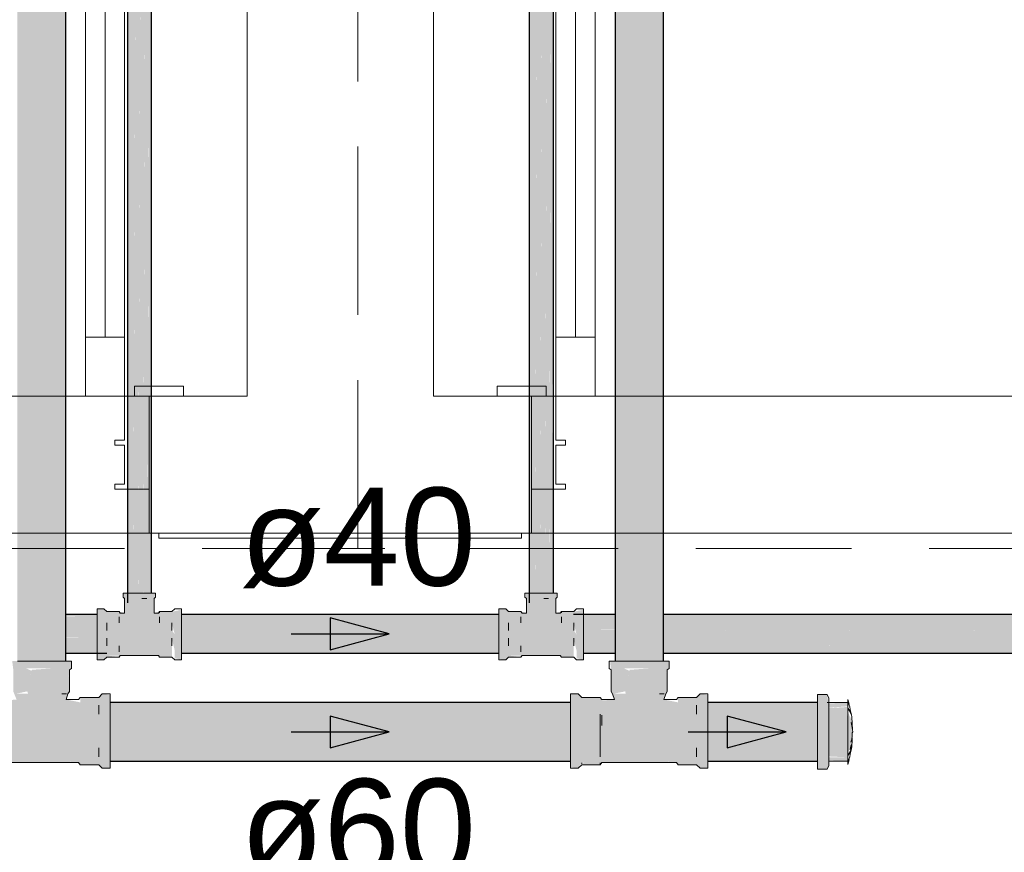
# Model space of a CAD drawing. Header units: millimetres. Extents: x 567 to 934, y -1 to 364.
# Tile 481 of 656: x 766.28 to 768.29, y 42.83 to 44.53. Entities that reach past the tile are written whole.
import ezdxf

# ---------------------------------------------------------------- set-up
doc = ezdxf.new("R2010")
doc.units = ezdxf.units.MM
doc.header["$MEASUREMENT"] = 0
doc.linetypes.add('HIDDEN2', pattern=[0.47625, 0.3175, -0.15875])
doc.linetypes.add('NULL', pattern=[0])
for name, color, linetype, lineweight in [('AF-Condutos', 140, 'Continuous', 25), ('AF-Conexões', 152, 'Continuous', 18), ('AF-Sentido conduto', 140, 'Continuous', 30), ('AF-Textos conduto', 7, 'Continuous', 9), ('DI-Detalhes', 1, 'HIDDEN2', 9)]:
    doc.layers.add(name, color=color, linetype=linetype, lineweight=lineweight)
doc.layers.add('ARQ FINA', color=8, linetype='Continuous')
doc.styles.add('Arial', font='arial.ttf')

msp = doc.modelspace()

# ---------------------------------------------------------------- hatches: boundary and pattern name
at = {"layer": 'AF-Condutos', "linetype": 'Continuous'}
for points in [[(766.3778, 43.2246), (766.3778, 50.0665), (766.2789, 50.0665), (766.2789, 43.2246)], [(767.5978, 43.2246), (767.5978, 50.0665), (767.4989, 50.0665), (767.4989, 43.2246)], [(766.5076, 46.2404), (766.5034, 43.3632), (766.5076, 43.3632)], [(766.5076, 46.2404), (766.5034, 46.2404), (766.5034, 43.3432)], [(766.5153, 46.2404), (766.5076, 43.3632), (766.5153, 43.3632)], [(766.5153, 46.2404), (766.5076, 46.2404), (766.5076, 43.3432)], [(766.5252, 46.2404), (766.5153, 46.2404), (766.5153, 43.3432)], [(766.5252, 46.2404), (766.5154, 43.3632), (766.5252, 43.3632)], [(766.5355, 46.2404), (766.5252, 46.2404), (766.5252, 43.3432)], [(766.5355, 46.2404), (766.5253, 43.3632), (766.5355, 43.3632)], [(766.5445, 46.2404), (766.5355, 46.2404), (766.5355, 43.3432)], [(766.5445, 46.2404), (766.5356, 43.3632), (766.5445, 43.3632)], [(766.5506, 46.2404), (766.5445, 46.2404), (766.5445, 43.3432)], [(766.5506, 46.2404), (766.5446, 43.3632), (766.5506, 43.3632)], [(766.5528, 46.2404), (766.5506, 46.2404), (766.5506, 43.3432)], [(766.5528, 46.2404), (766.5507, 43.3632), (766.5528, 43.3632)], [(767.3276, 46.2404), (767.3234, 43.3632), (767.3276, 43.3632)], [(767.3276, 46.2404), (767.3234, 46.2404), (767.3234, 43.3432)], [(767.3353, 46.2404), (767.3276, 43.3632), (767.3353, 43.3632)], [(767.3353, 46.2404), (767.3276, 46.2404), (767.3276, 43.3432)], [(767.3452, 46.2404), (767.3353, 46.2404), (767.3353, 43.3432)], [(767.3452, 46.2404), (767.3354, 43.3632), (767.3452, 43.3632)], [(767.3555, 46.2404), (767.3452, 46.2404), (767.3452, 43.3432)], [(767.3555, 46.2404), (767.3453, 43.3632), (767.3555, 43.3632)], [(767.3645, 46.2404), (767.3555, 46.2404), (767.3555, 43.3432)], [(767.3645, 46.2404), (767.3556, 43.3632), (767.3645, 43.3632)], [(767.3706, 46.2404), (767.3645, 46.2404), (767.3645, 43.3432)], [(767.3706, 46.2404), (767.3646, 43.3632), (767.3706, 43.3632)], [(767.3728, 46.2404), (767.3706, 46.2404), (767.3706, 43.3432)], [(767.3728, 46.2404), (767.3707, 43.3632), (767.3728, 43.3632)], [(766.3778, 43.3199), (766.3778, 43.3149), (766.4416, 43.3148), (766.4416, 43.3199)], [(766.3778, 43.3148), (766.3778, 43.3038), (766.4416, 43.3037), (766.4416, 43.3148)], [(766.3778, 43.3037), (766.3778, 43.2887), (766.4416, 43.2885), (766.4416, 43.3037)], [(766.614, 43.3199), (766.614, 43.3198), (767.2616, 43.315), (767.2616, 43.3199)], [(767.2616, 43.315), (766.614, 43.3198), (766.614, 43.288), (767.2616, 43.2723)], [(767.4989, 43.3199), (767.434, 43.3199), (767.434, 43.3148), (767.4989, 43.3148)], [(767.4989, 43.3147), (767.434, 43.3148), (767.434, 43.3037), (767.4989, 43.3037)], [(767.4989, 43.3035), (767.434, 43.3036), (767.434, 43.2885), (767.4989, 43.2885)], [(767.5978, 43.3199), (767.5978, 43.3198), (773.6236, 43.3148), (773.6236, 43.3199)], [(773.6436, 43.3148), (767.5978, 43.3198), (767.5978, 43.3148)], [(767.5978, 43.3148), (767.5978, 43.3145), (773.6236, 43.3037), (773.6236, 43.3148)], [(773.6436, 43.3037), (767.5978, 43.3145), (767.5978, 43.3037)], [(767.5978, 43.3037), (767.5978, 43.3032), (773.6236, 43.2885), (773.6236, 43.3037)], [(773.6436, 43.2885), (767.5978, 43.3032), (767.5978, 43.2885)], [(766.3778, 43.2885), (766.3778, 43.2721), (766.4416, 43.2719), (766.4416, 43.2885)], [(767.2616, 43.2571), (767.2616, 43.2723), (766.614, 43.288), (766.614, 43.2567)], [(767.434, 43.2718), (767.4989, 43.2718), (767.4989, 43.2883), (767.434, 43.2884)], [(767.5978, 43.2885), (767.5978, 43.288), (773.6236, 43.2719), (773.6236, 43.2885)], [(773.6436, 43.2718), (767.5978, 43.288), (767.5978, 43.2718)], [(766.3778, 43.2569), (766.4416, 43.2567), (766.4416, 43.2718), (766.3778, 43.2718)], [(767.434, 43.2567), (767.4989, 43.2567), (767.4989, 43.2716), (767.434, 43.2718)], [(767.5978, 43.2714), (773.6236, 43.2567), (773.6236, 43.2718), (767.5978, 43.2718)], [(773.6436, 43.2567), (767.5978, 43.2714), (767.5978, 43.2567)], [(766.3778, 43.2457), (766.4416, 43.2456), (766.4416, 43.2567), (766.3778, 43.2567)], [(766.3778, 43.2405), (766.4416, 43.2404), (766.4416, 43.2455), (766.3778, 43.2455)], [(767.2616, 43.2458), (767.2616, 43.2571), (766.614, 43.2567), (766.614, 43.2455)], [(767.2616, 43.2405), (767.2616, 43.2458), (766.614, 43.2455), (766.614, 43.2404)], [(767.434, 43.2455), (767.4989, 43.2455), (767.4989, 43.2565), (767.434, 43.2566)], [(767.434, 43.2404), (767.4989, 43.2404), (767.4989, 43.2455), (767.434, 43.2455)], [(767.5978, 43.2563), (773.6236, 43.2456), (773.6236, 43.2567), (767.5978, 43.2567)], [(773.6436, 43.2455), (767.5978, 43.2563), (767.5978, 43.2455)], [(767.5978, 43.2454), (773.6236, 43.2404), (773.6236, 43.2455), (767.5978, 43.2455)], [(773.6436, 43.2404), (767.5978, 43.2454), (767.5978, 43.2404)], [(766.614, 43.2404), (767.2616, 43.2404), (767.2616, 43.2405)], [(766.4682, 43.1397), (766.4682, 43.115), (767.4074, 43.0931), (767.4074, 43.1398)], [(767.4074, 43.1398), (766.4682, 43.1398), (766.4682, 43.1397)], [(767.6882, 43.1398), (767.6882, 43.0205), (767.9118, 43.0205), (767.9118, 43.1398)], [(766.4682, 43.0672), (767.4074, 43.0454), (767.4074, 43.0931), (766.4682, 43.115)], [(767.4074, 43.0285), (767.4074, 43.0454), (766.4682, 43.0672), (766.4682, 43.0282)], [(766.4682, 43.028), (767.4074, 43.0207), (767.4074, 43.0285), (766.4682, 43.0282)], [(767.4074, 43.0205), (767.4074, 43.0207), (766.4682, 43.028), (766.4682, 43.0205)]]:
    msp.add_hatch(color=151, dxfattribs=at).paths.add_polyline_path(points)
at = {"layer": 'AF-Conexões', "linetype": 'Continuous'}
for points in [[(766.558, 43.3225), (766.558, 43.3524), (766.5608, 43.3632), (766.4959, 43.3632), (766.4976, 43.3225), (766.4866, 43.3256), (766.4612, 43.3256), (766.4556, 43.3312), (766.4416, 43.3312), (766.4416, 43.2289), (766.4556, 43.2272), (766.4612, 43.2328), (766.4866, 43.2328), (766.464, 43.2356), (766.5659, 43.2372), (766.569, 43.2328), (766.5944, 43.2356), (766.594, 43.271), (766.6, 43.2462), (766.6, 43.2303), (766.614, 43.2272), (766.614, 43.2657), (766.6, 43.2701), (766.6, 43.2792), (766.5944, 43.2872), (766.594, 43.3022), (766.6, 43.2792), (766.6, 43.2701), (766.614, 43.2657), (766.614, 43.3294), (766.5959, 43.3256), (766.569, 43.3256)], [(767.378, 43.3225), (767.378, 43.3524), (767.3808, 43.3632), (767.3159, 43.3632), (767.3176, 43.3225), (767.3066, 43.3256), (767.2812, 43.3256), (767.2756, 43.3312), (767.2616, 43.3312), (767.2616, 43.2289), (767.2756, 43.2272), (767.2812, 43.2328), (767.3066, 43.2328), (767.284, 43.2356), (767.3859, 43.2372), (767.389, 43.2328), (767.4144, 43.2356), (767.414, 43.271), (767.42, 43.2462), (767.42, 43.2303), (767.434, 43.2272), (767.434, 43.2657), (767.42, 43.2701), (767.42, 43.2792), (767.4144, 43.2872), (767.414, 43.3022), (767.42, 43.2792), (767.42, 43.2701), (767.434, 43.2657), (767.434, 43.3294), (767.4159, 43.3256), (767.389, 43.3256)], [(766.2751, 43.1578), (766.2992, 43.1628), (766.308, 43.2046), (766.2971, 43.2096), (766.3485, 43.2096), (766.3586, 43.2246), (766.2684, 43.2246), (766.2705, 43.2068), (766.2705, 43.1628), (766.2772, 43.1461), (766.2533, 43.1442), (766.2484, 43.1504), (766.2108, 43.1504), (766.2034, 43.1578), (766.1874, 43.1578), (766.1874, 43.0084), (766.2034, 43.0058), (766.2108, 43.0173), (766.3278, 43.0175), (766.4023, 43.0194), (766.4072, 43.0132), (766.4411, 43.0169), (766.4522, 43.0058), (766.4682, 43.0058), (766.4682, 43.1552), (766.4522, 43.1578), (766.4448, 43.1504), (766.4072, 43.1504), (766.4072, 43.1403), (766.3784, 43.1461), (766.3851, 43.1628), (766.3834, 43.2056), (766.3893, 43.2096), (766.3893, 43.2246), (766.3586, 43.2246), (766.3485, 43.2096), (766.3085, 43.2068), (766.2992, 43.1628), (766.3007, 43.1578)], [(766.5278, 43.2359), (766.5668, 43.2359), (766.5668, 43.2372)], [(766.569, 43.2328), (766.5944, 43.2328), (766.5944, 43.2356)], [(767.3478, 43.2359), (767.3868, 43.2359), (767.3868, 43.2372)], [(767.389, 43.2328), (767.4144, 43.2328), (767.4144, 43.2356)], [(767.4951, 43.1578), (767.5192, 43.1628), (767.528, 43.2046), (767.5171, 43.2096), (767.5685, 43.2096), (767.5786, 43.2246), (767.4884, 43.2246), (767.4905, 43.2068), (767.4905, 43.1628), (767.4972, 43.1461), (767.4733, 43.1442), (767.4684, 43.1504), (767.4308, 43.1504), (767.4234, 43.1578), (767.4074, 43.1578), (767.4074, 43.0084), (767.4234, 43.0058), (767.4308, 43.0173), (767.5478, 43.0175), (767.6223, 43.0194), (767.6272, 43.0132), (767.6611, 43.0169), (767.6722, 43.0058), (767.6882, 43.0058), (767.6882, 43.1552), (767.6722, 43.1578), (767.6648, 43.1504), (767.6272, 43.1504), (767.6272, 43.1403), (767.5984, 43.1461), (767.6051, 43.1628), (767.6034, 43.2056), (767.6093, 43.2096), (767.6093, 43.2246), (767.5786, 43.2246), (767.5685, 43.2096), (767.5285, 43.2068), (767.5192, 43.1628), (767.5207, 43.1578)], [(766.3834, 43.2068), (766.3851, 43.1628), (766.3851, 43.2068)], [(767.6034, 43.2068), (767.6051, 43.1628), (767.6051, 43.2068)], [(767.9352, 43.0139), (767.9352, 43.1287), (767.9314, 43.1562), (767.9118, 43.1562), (767.9118, 43.0042), (767.9314, 43.0042)], [(767.9352, 43.1321), (767.9734, 43.1321), (767.9734, 43.1398), (767.9318, 43.1381)], [(767.9708, 43.1321), (767.9352, 43.1321), (767.9352, 43.1293)], [(767.9734, 43.0802), (767.9717, 43.1309), (767.9352, 43.1285), (767.9352, 43.03), (767.9734, 43.0282)], [(767.9822, 43.1019), (767.9734, 43.1216), (767.9734, 43.0388), (767.9816, 43.0498)], [(767.9734, 43.0282), (767.9352, 43.0282), (767.9352, 43.0222), (767.9734, 43.0202)], [(766.3278, 43.0175), (766.4038, 43.0175), (766.4038, 43.0194)], [(766.4072, 43.0132), (766.4448, 43.0132), (766.4448, 43.0173)], [(767.4308, 43.0152), (767.4308, 43.0132), (767.4684, 43.0132)], [(767.4328, 43.0151), (767.4684, 43.0132), (767.4684, 43.0173), (767.4349, 43.0173)], [(767.5478, 43.0175), (767.6238, 43.0175), (767.6238, 43.0194)], [(767.6272, 43.0132), (767.6648, 43.0132), (767.6648, 43.0173)]]:
    msp.add_hatch(color=161, dxfattribs=at).paths.add_polyline_path(points)

# ---------------------------------------------------------------- linework, layer by layer
at = {"layer": 'AF-Condutos'}
for p, q in [((766.3778, 43.3199), (766.3778, 50.0665)), ((767.4989, 50.0665), (767.4989, 43.3199)), ((767.5978, 43.3199), (767.5978, 50.0665)), ((766.5034, 46.2404), (766.5034, 43.3432)), ((766.5528, 43.3632), (766.5528, 46.2404)), ((767.3234, 46.2404), (767.3234, 43.3432)), ((767.3728, 43.3632), (767.3728, 46.2404)), ((766.3778, 43.2404), (766.3778, 43.3199)), ((766.4416, 43.3199), (766.3778, 43.3199)), ((767.2616, 43.3199), (766.614, 43.3199)), ((767.4989, 43.3199), (767.414, 43.3199)), ((767.4989, 43.3199), (767.4989, 43.2404)), ((773.6236, 43.3199), (767.5978, 43.3199)), ((767.5978, 43.2404), (767.5978, 43.3199)), ((766.3778, 43.2246), (766.3778, 43.2404)), ((766.3778, 43.2404), (766.4616, 43.2404)), ((766.614, 43.2404), (767.2616, 43.2404)), ((767.434, 43.2404), (767.4989, 43.2404)), ((767.4989, 43.2404), (767.4989, 43.2246)), ((767.5978, 43.2404), (773.6436, 43.2404)), ((767.5978, 43.2246), (767.5978, 43.2404)), ((767.4074, 43.1398), (766.4682, 43.1398)), ((767.9118, 43.1398), (767.6882, 43.1398)), ((766.4682, 43.0205), (767.4074, 43.0205)), ((767.6882, 43.0205), (767.9118, 43.0205))]:
    msp.add_line(p, q, dxfattribs=at)
at = {"layer": 'AF-Conexões'}
for p, q in [((766.4948, 43.3632), (766.4948, 43.3552)), ((766.4959, 43.3632), (766.4948, 43.3632)), ((766.4992, 43.3632), (766.4959, 43.3632)), ((766.5034, 43.3632), (766.4992, 43.3632)), ((766.5045, 43.3632), (766.5034, 43.3632)), ((766.5113, 43.3632), (766.5045, 43.3632)), ((766.5193, 43.3632), (766.5113, 43.3632)), ((766.5278, 43.3632), (766.5193, 43.3632)), ((766.5363, 43.3632), (766.5278, 43.3632)), ((766.5443, 43.3632), (766.5363, 43.3632)), ((766.5511, 43.3632), (766.5443, 43.3632)), ((766.5528, 43.3632), (766.5511, 43.3632)), ((766.5564, 43.3632), (766.5528, 43.3632)), ((766.5597, 43.3632), (766.5564, 43.3632)), ((766.5608, 43.3632), (766.5597, 43.3632)), ((766.5608, 43.3552), (766.5608, 43.3632)), ((767.3148, 43.3632), (767.3148, 43.3552)), ((767.3159, 43.3632), (767.3148, 43.3632)), ((767.3192, 43.3632), (767.3159, 43.3632)), ((767.3234, 43.3632), (767.3192, 43.3632)), ((767.3245, 43.3632), (767.3234, 43.3632)), ((767.3313, 43.3632), (767.3245, 43.3632)), ((767.3393, 43.3632), (767.3313, 43.3632)), ((767.3478, 43.3632), (767.3393, 43.3632)), ((767.3563, 43.3632), (767.3478, 43.3632)), ((767.3643, 43.3632), (767.3563, 43.3632)), ((767.3711, 43.3632), (767.3643, 43.3632)), ((767.3728, 43.3632), (767.3711, 43.3632)), ((767.3764, 43.3632), (767.3728, 43.3632)), ((767.3797, 43.3632), (767.3764, 43.3632)), ((767.3808, 43.3632), (767.3797, 43.3632)), ((767.3808, 43.3552), (767.3808, 43.3632)), ((766.4948, 43.3552), (766.4976, 43.3524)), ((766.4976, 43.3524), (766.4976, 43.3225)), ((766.533, 43.3524), (766.538, 43.3524)), ((766.5429, 43.3524), (766.533, 43.3524)), ((766.538, 43.3524), (766.5429, 43.3524)), ((766.558, 43.3524), (766.5608, 43.3552)), ((766.558, 43.3225), (766.558, 43.3524)), ((767.3148, 43.3552), (767.3176, 43.3524)), ((767.3176, 43.3524), (767.3176, 43.3225)), ((767.353, 43.3524), (767.358, 43.3524)), ((767.3629, 43.3524), (767.353, 43.3524)), ((767.358, 43.3524), (767.3629, 43.3524)), ((767.378, 43.3524), (767.3808, 43.3552)), ((767.378, 43.3225), (767.378, 43.3524)), ((766.4416, 43.3312), (766.4416, 43.3294)), ((766.4556, 43.3312), (766.4416, 43.3312)), ((766.4416, 43.3294), (766.4416, 43.3242)), ((766.4416, 43.3242), (766.4416, 43.3199)), ((766.4612, 43.3256), (766.4556, 43.3312)), ((766.4866, 43.3256), (766.4612, 43.3256)), ((766.4888, 43.3225), (766.4866, 43.3256)), ((766.569, 43.3256), (766.5668, 43.3225)), ((766.5944, 43.3256), (766.569, 43.3256)), ((766.569, 43.3256), (766.569, 43.3228)), ((766.569, 43.3244), (766.569, 43.3256)), ((766.569, 43.3242), (766.569, 43.3244)), ((766.569, 43.3228), (766.569, 43.3242)), ((766.6, 43.3312), (766.5944, 43.3256)), ((766.614, 43.3312), (766.6, 43.3312)), ((766.614, 43.3294), (766.614, 43.3312)), ((766.614, 43.3242), (766.614, 43.3294)), ((766.614, 43.3199), (766.614, 43.3242)), ((767.2616, 43.3312), (767.2616, 43.3294)), ((767.2756, 43.3312), (767.2616, 43.3312)), ((767.2616, 43.3294), (767.2616, 43.3242)), ((767.2616, 43.3242), (767.2616, 43.3199)), ((767.2812, 43.3256), (767.2756, 43.3312)), ((767.3066, 43.3256), (767.2812, 43.3256)), ((767.3088, 43.3225), (767.3066, 43.3256)), ((767.389, 43.3256), (767.3868, 43.3225)), ((767.4144, 43.3256), (767.389, 43.3256)), ((767.389, 43.3256), (767.389, 43.3228)), ((767.389, 43.3244), (767.389, 43.3256)), ((767.389, 43.3242), (767.389, 43.3244)), ((767.389, 43.3228), (767.389, 43.3242)), ((767.42, 43.3312), (767.4144, 43.3256)), ((767.434, 43.3312), (767.42, 43.3312)), ((767.434, 43.3294), (767.434, 43.3312)), ((767.434, 43.3242), (767.434, 43.3294)), ((767.434, 43.3199), (767.434, 43.3242)), ((766.4416, 43.3199), (766.4416, 43.3159)), ((766.4416, 43.3159), (766.4416, 43.3052)), ((766.4416, 43.3052), (766.4416, 43.2926)), ((766.4866, 43.3024), (766.4866, 43.3147)), ((766.4866, 43.3147), (766.4866, 43.3085)), ((766.4866, 43.3085), (766.4866, 43.3024)), ((766.4976, 43.3225), (766.4888, 43.3225)), ((766.5668, 43.3225), (766.558, 43.3225)), ((766.569, 43.3147), (766.569, 43.3024)), ((766.569, 43.3085), (766.569, 43.3147)), ((766.569, 43.3024), (766.569, 43.3085)), ((766.614, 43.3159), (766.614, 43.3199)), ((766.614, 43.3052), (766.614, 43.3159)), ((766.614, 43.2926), (766.614, 43.3052)), ((767.2616, 43.3199), (767.2616, 43.3159)), ((767.2616, 43.3159), (767.2616, 43.3052)), ((767.2616, 43.3052), (767.2616, 43.2926)), ((767.3066, 43.3024), (767.3066, 43.3147)), ((767.3066, 43.3147), (767.3066, 43.3085)), ((767.3066, 43.3085), (767.3066, 43.3024)), ((767.3176, 43.3225), (767.3088, 43.3225)), ((767.3868, 43.3225), (767.378, 43.3225)), ((767.389, 43.3147), (767.389, 43.3024)), ((767.389, 43.3085), (767.389, 43.3147)), ((767.389, 43.3024), (767.389, 43.3085)), ((767.434, 43.3159), (767.434, 43.3199)), ((767.434, 43.3052), (767.434, 43.3159)), ((767.434, 43.2926), (767.434, 43.3052)), ((766.4416, 43.2926), (766.4416, 43.2792)), ((766.4612, 43.2948), (766.4612, 43.3024)), ((766.4612, 43.3024), (766.4612, 43.2872)), ((766.4612, 43.2872), (766.4612, 43.2948)), ((766.5944, 43.3024), (766.5944, 43.2948)), ((766.5944, 43.2872), (766.5944, 43.3024)), ((766.5944, 43.2948), (766.5944, 43.2872)), ((766.614, 43.2792), (766.614, 43.2926)), ((767.2616, 43.2926), (767.2616, 43.2792)), ((767.2812, 43.2948), (767.2812, 43.3024)), ((767.2812, 43.3024), (767.2812, 43.2872)), ((767.2812, 43.2872), (767.2812, 43.2948)), ((767.4144, 43.3024), (767.4144, 43.2948)), ((767.4144, 43.2872), (767.4144, 43.3024)), ((767.4144, 43.2948), (767.4144, 43.2872)), ((767.434, 43.2792), (767.434, 43.2926)), ((766.4416, 43.2792), (766.4416, 43.2657)), ((766.4416, 43.2657), (766.4416, 43.2532)), ((766.4612, 43.2635), (766.4612, 43.2711)), ((766.4612, 43.2711), (766.4612, 43.256)), ((766.4612, 43.256), (766.4612, 43.2635)), ((766.5944, 43.256), (766.5944, 43.2711)), ((766.5944, 43.2711), (766.5944, 43.2635)), ((766.5944, 43.2635), (766.5944, 43.256)), ((766.614, 43.2657), (766.614, 43.2792)), ((766.614, 43.2532), (766.614, 43.2657)), ((767.2616, 43.2792), (767.2616, 43.2657)), ((767.2616, 43.2657), (767.2616, 43.2532)), ((767.2812, 43.2635), (767.2812, 43.2711)), ((767.2812, 43.2711), (767.2812, 43.256)), ((767.2812, 43.256), (767.2812, 43.2635)), ((767.4144, 43.256), (767.4144, 43.2711)), ((767.4144, 43.2711), (767.4144, 43.2635)), ((767.4144, 43.2635), (767.4144, 43.256)), ((767.434, 43.2657), (767.434, 43.2792)), ((767.434, 43.2532), (767.434, 43.2657)), ((766.4416, 43.2532), (766.4416, 43.2424)), ((766.4416, 43.2424), (766.4416, 43.2404)), ((766.4866, 43.2436), (766.4866, 43.256)), ((766.4866, 43.256), (766.4866, 43.2498)), ((766.4866, 43.2498), (766.4866, 43.2436)), ((766.614, 43.2424), (766.614, 43.2532)), ((766.614, 43.2404), (766.614, 43.2424)), ((767.2616, 43.2532), (767.2616, 43.2424)), ((767.2616, 43.2424), (767.2616, 43.2404)), ((767.3066, 43.2436), (767.3066, 43.256)), ((767.3066, 43.256), (767.3066, 43.2498)), ((767.3066, 43.2498), (767.3066, 43.2436)), ((767.434, 43.2424), (767.434, 43.2532)), ((767.434, 43.2404), (767.434, 43.2424)), ((766.2843, 43.2246), (766.2789, 43.2246)), ((766.2971, 43.2246), (766.2843, 43.2246)), ((766.3119, 43.2246), (766.2971, 43.2246)), ((766.3278, 43.2246), (766.3119, 43.2246)), ((766.3437, 43.2246), (766.3278, 43.2246)), ((766.3586, 43.2246), (766.3437, 43.2246)), ((766.3713, 43.2246), (766.3586, 43.2246)), ((766.3778, 43.2246), (766.3713, 43.2246)), ((766.3811, 43.2246), (766.3778, 43.2246)), ((766.3872, 43.2246), (766.3811, 43.2246)), ((766.3893, 43.2246), (766.3872, 43.2246)), ((766.3893, 43.2096), (766.3893, 43.2246)), ((766.4416, 43.2404), (766.4416, 43.2341)), ((766.4416, 43.2341), (766.4416, 43.2289)), ((766.4416, 43.2289), (766.4416, 43.2272)), ((766.4416, 43.2272), (766.4556, 43.2272)), ((766.4556, 43.2272), (766.4612, 43.2328)), ((766.4612, 43.2328), (766.4866, 43.2328)), ((766.4866, 43.2328), (766.4888, 43.2359)), ((766.4866, 43.2328), (766.4866, 43.2342)), ((766.4866, 43.2342), (766.4866, 43.2339)), ((766.4866, 43.2339), (766.4866, 43.2328)), ((766.4888, 43.2359), (766.5278, 43.2359)), ((766.5278, 43.2359), (766.5668, 43.2359)), ((766.5668, 43.2359), (766.569, 43.2328)), ((766.569, 43.2328), (766.5944, 43.2328)), ((766.5944, 43.2328), (766.6, 43.2272)), ((766.6, 43.2272), (766.614, 43.2272)), ((766.614, 43.2341), (766.614, 43.2404)), ((766.614, 43.2289), (766.614, 43.2341)), ((766.614, 43.2272), (766.614, 43.2289)), ((767.2616, 43.2404), (767.2616, 43.2341)), ((767.2616, 43.2341), (767.2616, 43.2289)), ((767.2616, 43.2289), (767.2616, 43.2272)), ((767.2616, 43.2272), (767.2756, 43.2272)), ((767.2756, 43.2272), (767.2812, 43.2328)), ((767.2812, 43.2328), (767.3066, 43.2328)), ((767.3066, 43.2328), (767.3088, 43.2359)), ((767.3066, 43.2328), (767.3066, 43.2342)), ((767.3066, 43.2342), (767.3066, 43.2339)), ((767.3066, 43.2339), (767.3066, 43.2328)), ((767.3088, 43.2359), (767.3478, 43.2359)), ((767.3478, 43.2359), (767.3868, 43.2359)), ((767.3868, 43.2359), (767.389, 43.2328)), ((767.389, 43.2328), (767.4144, 43.2328)), ((767.4144, 43.2328), (767.42, 43.2272)), ((767.42, 43.2272), (767.434, 43.2272)), ((767.434, 43.2341), (767.434, 43.2404)), ((767.434, 43.2289), (767.434, 43.2341)), ((767.434, 43.2272), (767.434, 43.2289)), ((767.4884, 43.2246), (767.4863, 43.2246)), ((767.4863, 43.2246), (767.4863, 43.2096)), ((767.4945, 43.2246), (767.4884, 43.2246)), ((767.4989, 43.2246), (767.4945, 43.2246)), ((767.5043, 43.2246), (767.4989, 43.2246)), ((767.5171, 43.2246), (767.5043, 43.2246)), ((767.5319, 43.2246), (767.5171, 43.2246)), ((767.5478, 43.2246), (767.5319, 43.2246)), ((767.5637, 43.2246), (767.5478, 43.2246)), ((767.5786, 43.2246), (767.5637, 43.2246)), ((767.5913, 43.2246), (767.5786, 43.2246)), ((767.5978, 43.2246), (767.5913, 43.2246)), ((767.6011, 43.2246), (767.5978, 43.2246)), ((767.6072, 43.2246), (767.6011, 43.2246)), ((767.6093, 43.2246), (767.6072, 43.2246)), ((767.6093, 43.2096), (767.6093, 43.2246)), ((766.3851, 43.2068), (766.3893, 43.2096)), ((766.3851, 43.1628), (766.3851, 43.2068)), ((767.4863, 43.2096), (767.4905, 43.2068)), ((767.4905, 43.2068), (767.4905, 43.1628)), ((767.6051, 43.2068), (767.6093, 43.2096)), ((767.6051, 43.1628), (767.6051, 43.2068)), ((766.3821, 43.1578), (766.3851, 43.1628)), ((767.4905, 43.1628), (767.4935, 43.1578)), ((767.6021, 43.1578), (767.6051, 43.1628)), ((766.3694, 43.1578), (766.3741, 43.1578)), ((766.3788, 43.1578), (766.3694, 43.1578)), ((766.3741, 43.1578), (766.3788, 43.1578)), ((766.3784, 43.1461), (766.3821, 43.1578)), ((766.4038, 43.1461), (766.3784, 43.1461)), ((766.4072, 43.1504), (766.4038, 43.1461)), ((766.4448, 43.1504), (766.4072, 43.1504)), ((766.4522, 43.1578), (766.4448, 43.1504)), ((766.4682, 43.1578), (766.4522, 43.1578)), ((766.4682, 43.1552), (766.4682, 43.1578)), ((766.4682, 43.1476), (766.4682, 43.1552)), ((766.4682, 43.1398), (766.4682, 43.1476)), ((767.4074, 43.1578), (767.4074, 43.1552)), ((767.4234, 43.1578), (767.4074, 43.1578)), ((767.4074, 43.1552), (767.4074, 43.1476)), ((767.4074, 43.1476), (767.4074, 43.1398)), ((767.4308, 43.1504), (767.4234, 43.1578)), ((767.4684, 43.1504), (767.4308, 43.1504)), ((767.4718, 43.1461), (767.4684, 43.1504)), ((767.4972, 43.1461), (767.4718, 43.1461)), ((767.4935, 43.1578), (767.4972, 43.1461)), ((767.5894, 43.1578), (767.5941, 43.1578)), ((767.5988, 43.1578), (767.5894, 43.1578)), ((767.5941, 43.1578), (767.5988, 43.1578)), ((767.5984, 43.1461), (767.6021, 43.1578)), ((767.6238, 43.1461), (767.5984, 43.1461)), ((767.6272, 43.1504), (767.6238, 43.1461)), ((767.6648, 43.1504), (767.6272, 43.1504)), ((767.6722, 43.1578), (767.6648, 43.1504)), ((767.6882, 43.1578), (767.6722, 43.1578)), ((767.6882, 43.1552), (767.6882, 43.1578)), ((767.6882, 43.1476), (767.6882, 43.1552)), ((767.6882, 43.1398), (767.6882, 43.1476)), ((767.9118, 43.1562), (767.9118, 43.1536)), ((767.9314, 43.1562), (767.9118, 43.1562)), ((767.9118, 43.1536), (767.9118, 43.146)), ((767.9118, 43.146), (767.9118, 43.1402)), ((767.9352, 43.1488), (767.9314, 43.1562)), ((767.9352, 43.1464), (767.9352, 43.1488)), ((767.9352, 43.1402), (767.9352, 43.1464)), ((767.9734, 43.1464), (767.9734, 43.143)), ((767.9762, 43.1366), (767.9734, 43.1464)), ((767.9734, 43.143), (767.9762, 43.1366)), ((767.9743, 43.1402), (767.9734, 43.143)), ((767.9734, 43.143), (767.9734, 43.1402)), ((766.4448, 43.1343), (766.4448, 43.1252)), ((766.4448, 43.1161), (766.4448, 43.1343)), ((766.4448, 43.1252), (766.4448, 43.1161)), ((766.4682, 43.1355), (766.4682, 43.1398)), ((766.4682, 43.1198), (766.4682, 43.1355)), ((767.4074, 43.1398), (767.4074, 43.1355)), ((767.4074, 43.1355), (767.4074, 43.1198)), ((767.6648, 43.1343), (767.6648, 43.1252)), ((767.6648, 43.1161), (767.6648, 43.1343)), ((767.6648, 43.1252), (767.6648, 43.1161)), ((767.6882, 43.1355), (767.6882, 43.1398)), ((767.6882, 43.1198), (767.6882, 43.1355)), ((767.9118, 43.1402), (767.9118, 43.1398)), ((767.9118, 43.1398), (767.9118, 43.1339)), ((767.9118, 43.1339), (767.9118, 43.1182)), ((767.9734, 43.1402), (767.9318, 43.1402)), ((767.9352, 43.1396), (767.9352, 43.1402)), ((767.9352, 43.1287), (767.9352, 43.1396)), ((767.9352, 43.1145), (767.9352, 43.1287)), ((767.9734, 43.1402), (767.9734, 43.1396)), ((767.9734, 43.1398), (767.9734, 43.1402)), ((767.9734, 43.1381), (767.9734, 43.1398)), ((767.9734, 43.1396), (767.9734, 43.1341)), ((767.9734, 43.1321), (767.9734, 43.1381)), ((767.9734, 43.1341), (767.9734, 43.1287)), ((767.9734, 43.1287), (767.9734, 43.1321)), ((767.9781, 43.1224), (767.9734, 43.1287)), ((767.9734, 43.1287), (767.9734, 43.1216)), ((767.9734, 43.1287), (767.9812, 43.1149)), ((767.9734, 43.1226), (767.9734, 43.1287)), ((767.9734, 43.1102), (767.9734, 43.1226)), ((767.9775, 43.1312), (767.9743, 43.1402)), ((767.9787, 43.1257), (767.9775, 43.1312)), ((767.9812, 43.1149), (767.9781, 43.1224)), ((767.98, 43.1203), (767.9787, 43.1257)), ((766.4682, 43.1014), (766.4682, 43.1198)), ((767.4074, 43.1198), (767.4074, 43.1014)), ((767.4684, 43.0937), (767.4684, 43.1161)), ((767.4684, 43.1161), (767.4684, 43.1049)), ((767.4684, 43.1049), (767.4684, 43.0937)), ((767.4718, 43.1139), (767.4718, 43.0929)), ((767.4718, 43.1034), (767.4718, 43.1139)), ((767.4718, 43.0929), (767.4718, 43.1034)), ((767.6882, 43.1014), (767.6882, 43.1198)), ((767.9118, 43.1182), (767.9118, 43.0998)), ((767.9352, 43.0979), (767.9352, 43.1145)), ((767.9734, 43.1216), (767.9734, 43.1145)), ((767.9734, 43.1145), (767.9734, 43.1062)), ((767.9734, 43.0957), (767.9734, 43.1102)), ((767.9734, 43.1062), (767.9734, 43.0979)), ((767.9812, 43.1149), (767.98, 43.1203)), ((767.9816, 43.1105), (767.9812, 43.1149)), ((767.9819, 43.1062), (767.9816, 43.1105)), ((767.9822, 43.1019), (767.9819, 43.1062)), ((767.9825, 43.0975), (767.9822, 43.1019)), ((766.4682, 43.0818), (766.4682, 43.1014)), ((766.4682, 43.0621), (766.4682, 43.0818)), ((767.4074, 43.1014), (767.4074, 43.0818)), ((767.4074, 43.0818), (767.4074, 43.0621)), ((767.4684, 43.0699), (767.4684, 43.0937)), ((767.4684, 43.0937), (767.4684, 43.0818)), ((767.4684, 43.0818), (767.4684, 43.0699)), ((767.6882, 43.0818), (767.6882, 43.1014)), ((767.6882, 43.0621), (767.6882, 43.0818)), ((767.9118, 43.0998), (767.9118, 43.0802)), ((767.9352, 43.0802), (767.9352, 43.0979)), ((767.9734, 43.0979), (767.9734, 43.089)), ((767.9734, 43.0802), (767.9734, 43.0957)), ((767.9734, 43.089), (767.9734, 43.0802)), ((767.9817, 43.0923), (767.9805, 43.0993)), ((767.9805, 43.0993), (767.9828, 43.0932)), ((767.9835, 43.0845), (767.9817, 43.0923)), ((767.9828, 43.0932), (767.9825, 43.0975)), ((767.9832, 43.0888), (767.9828, 43.0932)), ((767.9828, 43.0932), (767.9835, 43.0845)), ((767.9835, 43.0845), (767.9832, 43.0888)), ((767.9838, 43.0802), (767.9835, 43.0845)), ((766.4682, 43.0438), (766.4682, 43.0621)), ((767.4074, 43.0621), (767.4074, 43.0438)), ((767.4684, 43.0475), (767.4684, 43.0699)), ((767.4684, 43.0699), (767.4684, 43.0587)), ((767.6882, 43.0438), (767.6882, 43.0621)), ((767.9118, 43.0802), (767.9118, 43.0605)), ((767.9352, 43.0624), (767.9352, 43.0802)), ((767.9352, 43.0459), (767.9352, 43.0624)), ((767.9734, 43.0802), (767.9734, 43.0713)), ((767.9734, 43.0646), (767.9734, 43.0802)), ((767.9734, 43.0713), (767.9734, 43.0624)), ((767.9734, 43.0502), (767.9734, 43.0646)), ((767.9734, 43.0624), (767.9734, 43.0541)), ((767.9828, 43.0672), (767.9799, 43.0589)), ((767.9799, 43.0589), (767.982, 43.0652)), ((767.982, 43.0652), (767.9827, 43.0715)), ((767.9822, 43.0585), (767.9825, 43.0628)), ((767.9825, 43.0628), (767.9828, 43.0672)), ((767.9827, 43.0715), (767.9828, 43.0783)), ((767.9828, 43.0783), (767.9838, 43.0802)), ((766.4448, 43.0475), (766.4448, 43.0383)), ((766.4448, 43.0292), (766.4448, 43.0475)), ((766.4682, 43.028), (766.4682, 43.0438)), ((767.4074, 43.0438), (767.4074, 43.028)), ((767.4684, 43.0587), (767.4684, 43.0475)), ((767.4684, 43.0292), (767.4684, 43.0475)), ((767.4684, 43.0475), (767.4684, 43.0383)), ((767.6648, 43.0475), (767.6648, 43.0383)), ((767.6648, 43.0292), (767.6648, 43.0475)), ((767.6882, 43.028), (767.6882, 43.0438)), ((767.9118, 43.0605), (767.9118, 43.0422)), ((767.9118, 43.0422), (767.9118, 43.0264)), ((767.9352, 43.0317), (767.9352, 43.0459)), ((767.9734, 43.0541), (767.9734, 43.0459)), ((767.9734, 43.0377), (767.9734, 43.0502)), ((767.9734, 43.0459), (767.9734, 43.0388)), ((767.9812, 43.0455), (767.9734, 43.0317)), ((767.9781, 43.0379), (767.9812, 43.0455)), ((767.9819, 43.0541), (767.9785, 43.0441)), ((767.9785, 43.0441), (767.98, 43.0508)), ((767.98, 43.0508), (767.9819, 43.0541)), ((767.98, 43.04), (767.9812, 43.0455)), ((767.9812, 43.0455), (767.9816, 43.0498)), ((767.9816, 43.0498), (767.9819, 43.0541)), ((767.9819, 43.0541), (767.9822, 43.0585)), ((766.4448, 43.0383), (766.4448, 43.0292)), ((766.4682, 43.0205), (766.4682, 43.028)), ((767.4074, 43.028), (767.4074, 43.0205)), ((767.4684, 43.0383), (767.4684, 43.0292)), ((767.6648, 43.0383), (767.6648, 43.0292)), ((767.6882, 43.0205), (767.6882, 43.028)), ((767.9118, 43.0264), (767.9118, 43.0205)), ((767.9352, 43.0208), (767.9352, 43.0317)), ((767.9734, 43.0388), (767.9734, 43.0317)), ((767.9734, 43.0317), (767.9781, 43.0379)), ((767.9734, 43.0317), (767.9734, 43.0377)), ((767.9734, 43.0317), (767.9734, 43.0262)), ((767.9734, 43.0282), (767.9734, 43.0317)), ((767.9734, 43.0222), (767.9734, 43.0282)), ((767.9734, 43.0262), (767.9734, 43.0208)), ((767.9762, 43.0237), (767.9734, 43.0173)), ((767.9734, 43.0139), (767.9762, 43.0237)), ((767.9734, 43.0202), (767.9734, 43.0222)), ((767.9743, 43.0202), (767.9775, 43.0292)), ((767.9762, 43.0237), (767.9748, 43.0177)), ((767.9755, 43.0207), (767.9762, 43.0237)), ((767.9775, 43.0292), (767.9787, 43.0346)), ((767.9787, 43.0346), (767.98, 43.04)), ((766.2518, 43.0175), (766.3278, 43.0175)), ((766.3278, 43.0175), (766.4038, 43.0175)), ((766.4038, 43.0175), (766.4072, 43.0132)), ((766.4072, 43.0132), (766.4448, 43.0132)), ((766.4448, 43.0132), (766.4522, 43.0058)), ((766.4522, 43.0058), (766.4682, 43.0058)), ((766.4682, 43.0159), (766.4682, 43.0205)), ((766.4682, 43.0084), (766.4682, 43.0159)), ((766.4682, 43.0058), (766.4682, 43.0084)), ((767.4074, 43.0205), (767.4074, 43.0159)), ((767.4074, 43.0159), (767.4074, 43.0084)), ((767.4074, 43.0084), (767.4074, 43.0058)), ((767.4074, 43.0058), (767.4234, 43.0058)), ((767.4234, 43.0058), (767.4308, 43.0132)), ((767.4308, 43.0173), (767.4308, 43.0152)), ((767.4308, 43.016), (767.4308, 43.0173)), ((767.4308, 43.0152), (767.4308, 43.016)), ((767.4308, 43.0132), (767.4684, 43.0132)), ((767.4684, 43.0132), (767.4718, 43.0175)), ((767.4684, 43.0132), (767.4684, 43.0173)), ((767.4684, 43.0173), (767.4684, 43.0152)), ((767.4684, 43.0152), (767.4684, 43.0132)), ((767.4718, 43.0175), (767.5478, 43.0175)), ((767.5478, 43.0175), (767.6238, 43.0175)), ((767.6238, 43.0175), (767.6272, 43.0132)), ((767.6272, 43.0132), (767.6648, 43.0132)), ((767.6648, 43.0132), (767.6722, 43.0058)), ((767.6722, 43.0058), (767.6882, 43.0058)), ((767.6882, 43.0159), (767.6882, 43.0205)), ((767.6882, 43.0084), (767.6882, 43.0159)), ((767.6882, 43.0058), (767.6882, 43.0084)), ((767.9118, 43.0205), (767.9118, 43.0202)), ((767.9118, 43.0202), (767.9118, 43.0143)), ((767.9118, 43.0143), (767.9118, 43.0068)), ((767.9118, 43.0068), (767.9118, 43.0042)), ((767.9118, 43.0042), (767.9314, 43.0042)), ((767.9314, 43.0042), (767.9352, 43.0116)), ((767.9352, 43.0202), (767.9352, 43.0208)), ((767.9352, 43.0139), (767.9352, 43.0202)), ((767.9352, 43.0202), (767.9734, 43.0202)), ((767.9352, 43.0116), (767.9352, 43.0139)), ((767.9734, 43.0208), (767.9734, 43.0202)), ((767.9734, 43.0202), (767.9734, 43.0173)), ((767.9734, 43.0173), (767.9743, 43.0202)), ((767.9734, 43.0173), (767.9734, 43.0139)), ((767.9748, 43.0177), (767.9755, 43.0207))]:
    msp.add_line(p, q, dxfattribs=at)
at = {"layer": 'AF-Sentido conduto'}
for p, q in [((767.0378, 43.2802), (766.9171, 43.3125)), ((766.9171, 43.3125), (766.9171, 43.2478)), ((766.9171, 43.2478), (767.0378, 43.2802)), ((767.0378, 43.0802), (766.9171, 43.1125)), ((766.9171, 43.1125), (766.9171, 43.0478)), ((767.8478, 43.0802), (767.7271, 43.1125)), ((767.7271, 43.1125), (767.7271, 43.0478)), ((766.9171, 43.0478), (767.0378, 43.0802)), ((767.7271, 43.0478), (767.8478, 43.0802))]:
    msp.add_line(p, q, dxfattribs=at)
for points in [[(766.8378, 43.2802), (767.0378, 43.2802)], [(766.8378, 43.0802), (767.0378, 43.0802)], [(767.6478, 43.0802), (767.8478, 43.0802)]]:
    msp.add_lwpolyline(points, dxfattribs=at)
at = {"layer": 'ARQ FINA', "lineweight": 5}
for p, q in [((766.7478, 45.8254), (766.7478, 43.7654)), ((767.1278, 43.7654), (767.1278, 45.8254)), ((766.4178, 43.7654), (766.4178, 45.4654)), ((766.4978, 45.4654), (766.4978, 43.7654)), ((767.3778, 45.4654), (767.3778, 43.7654)), ((767.4578, 43.7654), (767.4578, 45.4654)), ((766.4578, 45.3454), (766.4578, 43.8854)), ((767.4178, 45.3454), (767.4178, 43.8854)), ((766.4978, 43.8854), (766.4178, 43.8854)), ((766.4178, 43.8854), (766.4178, 43.7654)), ((766.4978, 43.7654), (766.4978, 43.8854)), ((767.3778, 43.8854), (767.4578, 43.8854)), ((767.3778, 43.7654), (767.3778, 43.8854)), ((767.4578, 43.8854), (767.4578, 43.7654)), ((766.5178, 43.7854), (766.6178, 43.7854)), ((766.5178, 43.7654), (766.5178, 43.7854)), ((766.6178, 43.7854), (766.6178, 43.7654)), ((767.3578, 43.7854), (767.2578, 43.7854)), ((767.2578, 43.7854), (767.2578, 43.7654)), ((767.3578, 43.7654), (767.3578, 43.7854)), ((764.7978, 43.7654), (766.4178, 43.7654)), ((766.4978, 43.7654), (766.4178, 43.7654)), ((766.4178, 43.7654), (766.4978, 43.7654)), ((766.4978, 43.6754), (766.4978, 43.7654)), ((766.4978, 43.7654), (766.5478, 43.7654)), ((766.6178, 43.7654), (766.5178, 43.7654)), ((766.5478, 43.7654), (766.5478, 43.5754)), ((766.7478, 43.7654), (766.5478, 43.7654)), ((766.5478, 43.7654), (766.5478, 43.4854)), ((767.3278, 43.7654), (767.1278, 43.7654)), ((767.2578, 43.7654), (767.3578, 43.7654)), ((767.3778, 43.7654), (767.3278, 43.7654)), ((767.3278, 43.7654), (767.3278, 43.5754)), ((767.3278, 43.4854), (767.3278, 43.7654)), ((767.3778, 43.6754), (767.3778, 43.7654)), ((767.3778, 43.7654), (767.4578, 43.7654)), ((767.4578, 43.7654), (767.3778, 43.7654)), ((767.4578, 43.7654), (769.0778, 43.7654)), ((766.4778, 43.6754), (766.4978, 43.6754)), ((766.4778, 43.6654), (766.4778, 43.6754)), ((766.4978, 43.6654), (766.4778, 43.6654)), ((766.4978, 43.5854), (766.4978, 43.6654)), ((767.3978, 43.6754), (767.3778, 43.6754)), ((767.3778, 43.5854), (767.3778, 43.6654)), ((767.3778, 43.6654), (767.3978, 43.6654)), ((767.3978, 43.6654), (767.3978, 43.6754)), ((766.4778, 43.5854), (766.4978, 43.5854)), ((766.4778, 43.5754), (766.4778, 43.5854)), ((767.3978, 43.5854), (767.3778, 43.5854)), ((767.3978, 43.5754), (767.3978, 43.5854)), ((766.5478, 43.5754), (766.4778, 43.5754)), ((767.3278, 43.5754), (767.3978, 43.5754)), ((766.5478, 43.4854), (764.7478, 43.4854)), ((766.5478, 43.4854), (767.3278, 43.4854)), ((766.5678, 43.4754), (766.5678, 43.4854)), ((767.3078, 43.4854), (767.3078, 43.4754)), ((769.1278, 43.4854), (767.3278, 43.4854)), ((766.5678, 43.4754), (767.3078, 43.4754))]:
    msp.add_line(p, q, dxfattribs=at)
for centre, start, end in [((766.4978, 43.7654), 90, 180), ((767.3778, 43.7654), 0, 90)]:
    msp.add_arc(centre, 1.7, start, end, dxfattribs=at)
at = {"layer": 'DI-Detalhes'}
for points in [[(760.027, 52.3705), (766.9734, 52.3705), (766.9734, 43.4546), (760.027, 43.4546), (760.027, 52.3705)], [(766.9734, 51.0516), (774.1724, 51.0516), (774.1724, 43.4546), (766.9734, 43.4546), (766.9734, 51.0516)]]:
    msp.add_lwpolyline(points, dxfattribs=at)

# ---------------------------------------------------------------- texts
at = {"layer": 'AF-Textos conduto', "linetype": 'NULL', "char_height": 0.2, "width": 0.962805, "attachment_point": 7, "line_spacing_factor": 0.6, "style": 'Arial'}
for s, insert in [('ø40', (766.7333, 43.3731)), ('ø60', (766.7333, 42.779))]:
    msp.add_mtext(s, dxfattribs=dict(at, insert=insert))

doc.saveas('drawing.dxf')
